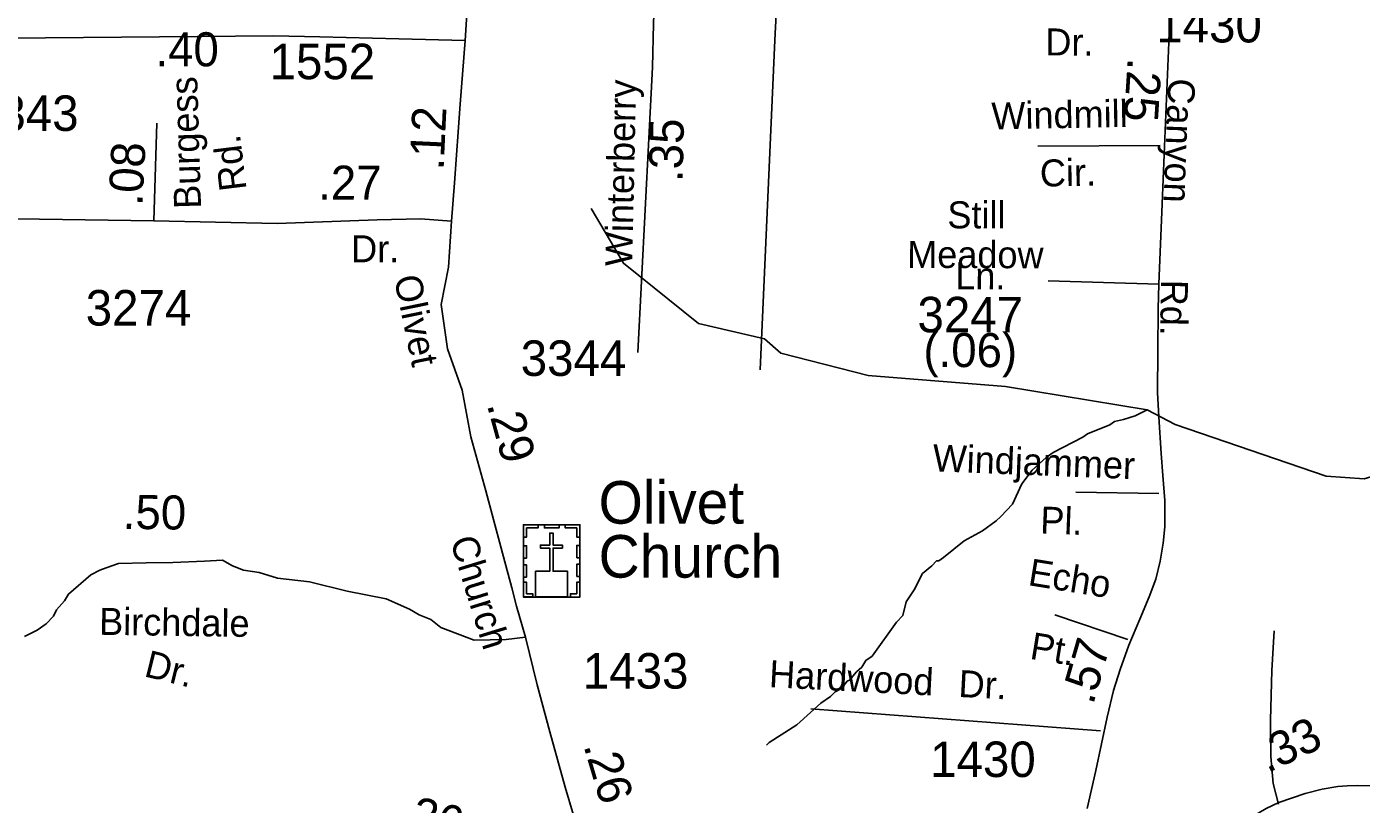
# Model space of a CAD drawing. Extents: x 1547597 to 1699558, y 810033 to 920809.
# Drawn here: x 1593144 to 1597844, y 866479 to 869217 of the extents above; entities that cross this region are included whole.
import ezdxf

# ---------------------------------------------------------------- set-up
doc = ezdxf.new("R2010")
doc.units = 0
for name, color, linetype in [('Exist Cultural Church with Cemetery CELL', 7, 'Continuous'), ('Exist Cultural Church with Cemetery Label', 7, 'Continuous'), ('Exist Hydrographic Misc Water Feature', 7, 'Continuous'), ('Exist Road Non-System Type 51', 7, 'Continuous'), ('Exist Road Non-System Type 51 Label', 7, 'Continuous'), ('Exist Road Secondary Mileage Hundredths English Label', 7, 'Continuous'), ('Exist Road Secondary Type 51 Attributed', 7, 'Continuous'), ('Exist Road Secondary Type 51 Label', 7, 'Continuous'), ('Exist Road Secondary Type 51 Number Label', 7, 'Continuous')]:
    doc.layers.add(name, color=color, linetype=linetype)

msp = doc.modelspace()

# ---------------------------------------------------------------- linework, layer by layer
at = {"layer": 'Exist Cultural Church with Cemetery CELL'}
for points in [[(1594893.3, 867463.4), (1595092.3, 867463.4), (1595092.3, 867208.8), (1594893.3, 867208.8)], [(1594893.3, 867420.1), (1594904.6, 867420.1), (1594904.6, 867452.3), (1594945.2, 867452.3), (1594945.2, 867463.4), (1594893.3, 867463.4)], [(1594936.3, 867208.9), (1595048.5, 867208.9), (1595048.5, 867299.4), (1594997.8, 867299.4), (1594997.7, 867380.9), (1595030.7, 867380.9), (1595030.7, 867391.9), (1594997.7, 867391.9), (1594997.8, 867434.1), (1594986.2, 867434.1), (1594986.1, 867391.9), (1594953, 867391.9), (1594953, 867380.9), (1594986.1, 867380.9), (1594986.2, 867299.4), (1594936.3, 867299.4)], [(1594967.3, 867463.4), (1595019.2, 867463.4), (1595019.2, 867452), (1594967.3, 867452)], [(1595092.4, 867420.1), (1595081.1, 867420.1), (1595081.1, 867452.3), (1595040.5, 867452.3), (1595040.5, 867463.4), (1595092.4, 867463.4)], [(1594893.2, 867346), (1594893.2, 867389.3), (1594904.6, 867389.3), (1594904.6, 867346)], [(1595081, 867347), (1595081, 867390.3), (1595092.4, 867390.3), (1595092.4, 867347)], [(1594893.2, 867278.8), (1594893.2, 867322.1), (1594904.6, 867322.1), (1594904.6, 867278.8)], [(1595081, 867281.1), (1595081, 867324.4), (1595092.4, 867324.4), (1595092.4, 867281.1)], [(1594926.3, 867208.9), (1594926.3, 867220.3), (1594904.3, 867220.3), (1594904.3, 867260.8), (1594893.2, 867260.8), (1594893.2, 867208.9)], [(1595059.2, 867208.8), (1595059.2, 867220.3), (1595081.2, 867220.3), (1595081.2, 867260.7), (1595092.3, 867260.7), (1595092.3, 867208.8)]]:
    msp.add_lwpolyline(points, close=True, dxfattribs=at)
at = {"layer": 'Exist Hydrographic Misc Water Feature'}
for points in [[(1597188.6, 867816.2), (1597089.6, 867867.5), (1596590.6, 867949.9), (1596107.6, 867989.2), (1595799.6, 868067.7), (1595742.6, 868118), (1595509.6, 868172.1), (1595245.6, 868384.2), (1595131.6, 868576.9)], [(1596269, 867233.7), (1596299.1, 867291.5), (1596331.1, 867318.9), (1596348.3, 867336.6), (1596356.3, 867336.5), (1596372.5, 867348.2), (1596445.4, 867406.9), (1596509.9, 867441.9), (1596558.5, 867477), (1596574.7, 867492.7), (1596615.4, 867536.1), (1596648.5, 867607.6), (1596685.2, 867654.9), (1596733.9, 867700), (1596758.2, 867717.7), (1596863, 867771.9), (1596879.2, 867783.6), (1596958.9, 867815.5), (1596975.1, 867827.2), (1597006.9, 867834.3), (1597047, 867846.7), (1597089.6, 867867.5)], [(1601422.3, 867051.2), (1601292.4, 866991.2), (1601204.1, 867097.9), (1601097.6, 867304.5), (1601011, 867381.2), (1600878.1, 867519.7), (1600769.5, 867509.6), (1600203.6, 867568), (1599611.6, 867566.9), (1599145.6, 867642), (1598580.6, 867797.8), (1598356.6, 867825.4), (1598147.6, 867796.8), (1597928.6, 867647), (1597853.6, 867625.5), (1597719.6, 867634.8), (1597188.6, 867816.2)], [(1595749.2, 866686.8), (1595759.1, 866696.1), (1595855.9, 866758.7), (1595940.9, 866835.5), (1595975.2, 866859), (1595991.4, 866874.8), (1596013.6, 866886.5), (1596033.9, 866912.2), (1596042, 866916.1), (1596066.3, 866945.8), (1596084.5, 866961.5), (1596098.9, 866985.3), (1596121, 867001), (1596206.6, 867119.7), (1596228.9, 867143.4), (1596241.6, 867191.3), (1596269, 867233.7)]]:
    msp.add_lwpolyline(points, dxfattribs=at)
at = {"layer": 'Exist Road Non-System Type 51'}
for p, q in [((1596704.4, 868796.9), (1597135, 868799.2)), ((1596838.2, 867578.2), (1597131.2, 867573.5)), ((1596764.4, 867146.5), (1597021.9, 867059.8))]:
    msp.add_line(p, q, dxfattribs=at)
for points in [[(1595765.7, 869991.1), (1595791.4, 869925.4), (1595812.3, 869805.3), (1595803.5, 869695.4), (1595789.4, 869455.6), (1595786.5, 869329.8), (1595779.2, 869169.6), (1595726.6, 868008.4)], [(1597552, 866479.4), (1597533.4, 866551.6), (1597525.2, 866647.6), (1597523.6, 866775.7), (1597528.7, 866949.5), (1597537.3, 867089.2)], [(1595905.2, 866814.7), (1596925, 866738.2)]]:
    msp.add_lwpolyline(points, dxfattribs=at)
at = {"layer": 'Exist Road Secondary Type 51 Attributed'}
for p, q in [((1593592.6, 868533.7), (1593602.8, 868877.2)), ((1597130.4, 868310.6), (1596741, 868322.5))]:
    msp.add_line(p, q, dxfattribs=at)
for points in [[(1595390.2, 869848.8), (1595358.8, 869413.5), (1595351.1, 869227.6), (1595348.1, 869075), (1595296.1, 868069.7)], [(1594688, 869168.7), (1594700.2, 869355.8), (1594711.6, 869531.6), (1594714.1, 869618.3), (1594707.4, 869691.9), (1594701.3, 869775.2)], [(1597130.4, 868310.6), (1597142.3, 868593.1), (1597150.2, 868766.9), (1597165.6, 869161.1), (1597175.3, 869447.4), (1597185.9, 869628.9), (1597184.1, 869649.2), (1597178.4, 869663.7), (1597169.6, 869673.4), (1597152.3, 869680.4)], [(1594688, 869168.7), (1594454.4, 869174.7), (1594176.6, 869181), (1594013.2, 869184.6), (1592540.7, 869172.2)], [(1594640.1, 868532.4), (1594650.2, 868667.8), (1594670.8, 868944.1), (1594688, 869168.7)], [(1592401.1, 868553.3), (1592419.9, 868550.2), (1592443.5, 868548.8), (1592511.6, 868548.9), (1592544.3, 868548.9), (1593592.6, 868533.7)], [(1593592.6, 868533.7), (1594026.4, 868523.5), (1594378.2, 868536.9), (1594530.6, 868540.1), (1594640.1, 868532.4)], [(1594901.2, 867067.6), (1594868.8, 867177), (1594852.9, 867240.8), (1594815.1, 867380.5), (1594760.8, 867582.7), (1594708.4, 867773.1), (1594677.8, 867937.4), (1594625.9, 868082.7), (1594603.7, 868238.3), (1594629.1, 868370.4), (1594640.1, 868532.4)], [(1596878.9, 866463.6), (1596909.3, 866598), (1596948.9, 866785.6), (1596971.8, 866879.2), (1596994.7, 866953.4), (1597024.7, 867039.3), (1597063.9, 867131.2), (1597096.5, 867210), (1597120.2, 867271.9), (1597136.1, 867334.5), (1597146.2, 867397.9), (1597151.5, 867455.8), (1597151.5, 867499), (1597152, 867548.8), (1597145.4, 867637.1), (1597139.2, 867714.6), (1597130.8, 867843.4), (1597126.4, 867929.1), (1597127.3, 868076), (1597128.6, 868223.3), (1597130.4, 868310.6)], [(1594901.2, 867067.6), (1594832.2, 867058.8), (1594720.4, 867056.6), (1594602.4, 867101.1), (1594567, 867129.7), (1594526.8, 867146.3), (1594491.7, 867166.1), (1594410.3, 867202.7), (1594273, 867229.1), (1594140.1, 867262.6), (1594027.7, 867274.8), (1593962.7, 867294.9), (1593908, 867303.1), (1593869.6, 867318.5), (1593833.3, 867338.4), (1593770.8, 867335.3), (1593659, 867330.6), (1593565.3, 867328.9), (1593467.4, 867326.3), (1593424.6, 867311.4), (1593402.4, 867303.7), (1593370.7, 867287.2), (1593291.7, 867219.3), (1593277.2, 867195.6), (1593249.8, 867163.1), (1593239, 867141.4), (1593213, 867114.8), (1593181.6, 867091.7), (1593136.4, 867069.7)], [(1595518.5, 865883.2), (1595394.3, 866013.8), (1595321.1, 866084), (1595241.4, 866166.8), (1595174.6, 866246.5), (1595120.4, 866335.7), (1595069.5, 866440.9), (1595040.8, 866539.7), (1594986.7, 866734.1), (1594942.1, 866899.8), (1594901.2, 867067.6)], [(1596916.7, 865930.2), (1596990.7, 866002.7), (1597068.9, 866076.3), (1597119.8, 866133.3), (1597185.9, 866198.9), (1597305.7, 866313.9), (1597329, 866335.5), (1597422, 866409.5), (1597456.8, 866434.1), (1597509.2, 866464.1), (1597553.2, 866485.4), (1597646.6, 866517.5), (1597706.1, 866532.8), (1597761.6, 866541.2), (1597794.2, 866544.2), (1597831.6, 866545.6), (1597885.4, 866543.6), (1597995.5, 866533.5), (1598178.7, 866508.3), (1598275.2, 866493.1), (1598410.4, 866470.9)]]:
    msp.add_lwpolyline(points, dxfattribs=at)

# ---------------------------------------------------------------- texts
at = {"layer": 'Exist Cultural Church with Cemetery Label'}
for s, p in [('Olivet ', (1595158.1, 867467)), ('Church', (1595158.1, 867277))]:
    msp.add_text(s, height=150, dxfattribs=at).set_placement(p)
at = {"layer": 'Exist Road Non-System Type 51 Label'}
for s, rotation, p in [('Dr.', 359.6686, (1596731, 869115.9)), ('Windmill', 1.1168, (1596542.2, 868854.9)), ('Cir.', 1.1168, (1596712.9, 868653.7)), ('Windjammer', 357.7438, (1596333, 867651.8)), ('Pl.', 357.7438, (1596712, 867433)), ('Echo', 350.8044, (1596667.3, 867251.1)), ('Pt.', 350.8044, (1596673.6, 866991.6)), ('Hardwood', 357.0336, (1595756.8, 866891.7)), ('Dr.', 357.0336, (1596423.8, 866857.1))]:
    msp.add_text(s, height=95, rotation=rotation, dxfattribs=at).set_placement(p)
at = {"layer": 'Exist Road Secondary Mileage Hundredths English Label'}
for s, rotation, p in [('.40', 0.1324, (1593597.9, 869077)), ('.25', 266.3658, (1597021.7, 869109)), ('.12', 87.3499, (1594612.2, 868710.2)), ('.35', 88.7797, (1595454.1, 868669.4)), ('.08', 86.9591, (1593551.5, 868584.9)), ('.27', 359.8573, (1594170.5, 868607.9)), ('(.06)', 359.805, (1596301.8, 868019)), ('.29', 285.3804, (1594764, 867886.3)), ('.50', 359.174, (1593482.1, 867449.1)), ('.57', 73.8619, (1596899.2, 866826.5)), ('.33', 25.1386, (1597512.9, 866587.8)), ('.26', 286.5128, (1595104.3, 866685.7)), ('.26', 345.6142, (1594446, 866403.4))]:
    msp.add_text(s, height=120, rotation=rotation, dxfattribs=at).set_placement(p)
at = {"layer": 'Exist Road Secondary Type 51 Label'}
for s, rotation, p in [('Burgess', 91.7014, (1593758.5, 868577)), ('Winterberry', 88.7797, (1595276.4, 868373)), ('Canyon', 267.8269, (1597164.1, 869036.4)), ('Rd.', 96.9112, (1593918.8, 868644.3)), ('Still', 359.805, (1596386.1, 868507.2)), ('Dr.', 359.8573, (1594286.7, 868387.6)), ('Meadow', 359.805, (1596244.6, 868367.8)), ('Ln.', 359.805, (1596413.9, 868292.3)), ('Olivet', 281.6399, (1594437.1, 868333)), ('Rd.', 269.0913, (1597138.7, 868326.7)), ('Church', 287.056, (1594634.5, 867408.2)), ('Birchdale', 359.174, (1593398.9, 867075.9)), ('Dr.', 346.0977, (1593554.2, 866930.4))]:
    msp.add_text(s, height=95, rotation=rotation, dxfattribs=at).set_placement(p)
at = {"layer": 'Exist Road Secondary Type 51 Number Label'}
for s, p in [('1430', (1597121.8, 869161.5)), ('1552', (1593999.5, 869032.2)), ('3343', (1592955.2, 868850)), ('3274', (1593352.1, 868164.8)), ('3247', (1596281, 868140.8)), ('3344', (1594884, 867987.4)), ('1433', (1595102.7, 866886.4)), ('1430', (1596325.6, 866575))]:
    msp.add_text(s, height=125, dxfattribs=at).set_placement(p)

doc.saveas('drawing.dxf')
